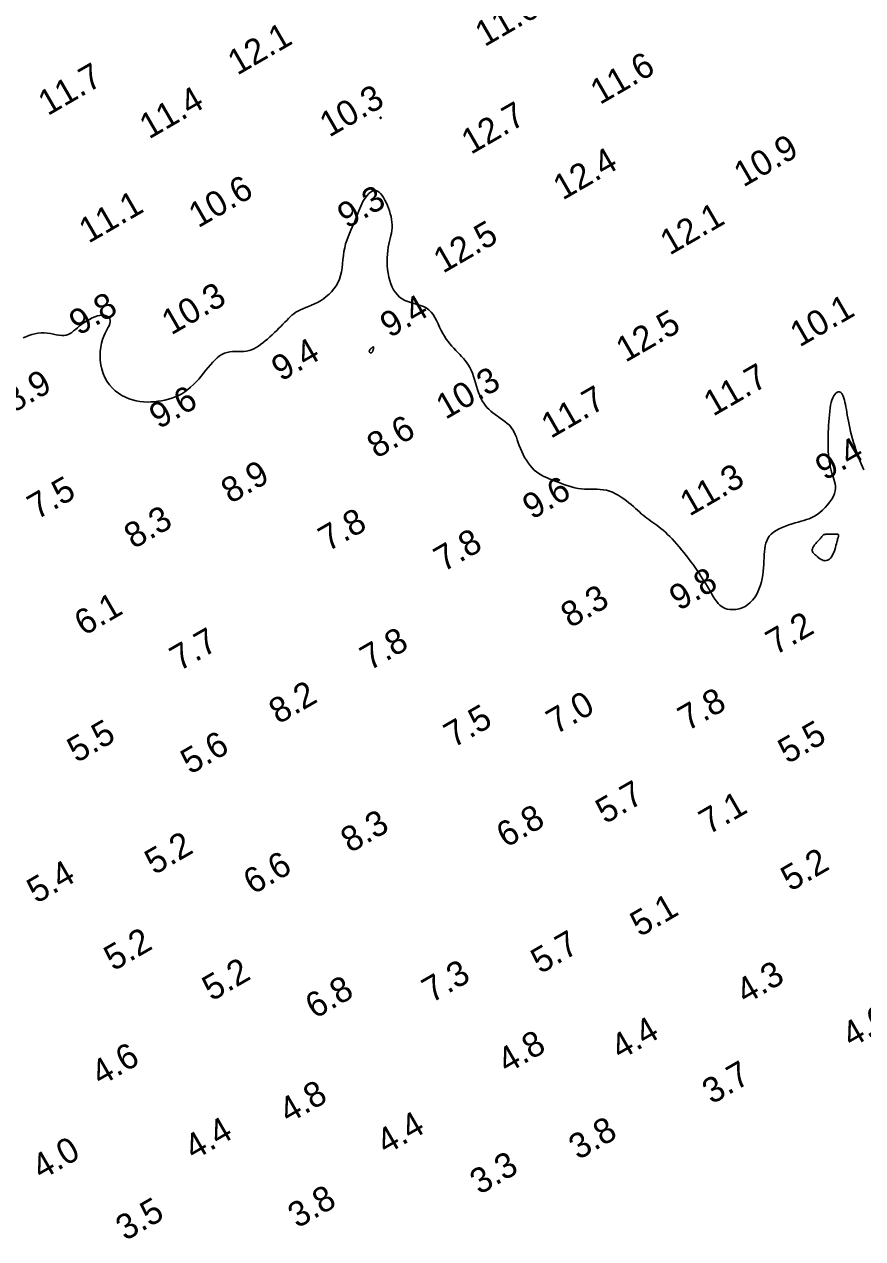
# Model space of a CAD drawing. Extents: x 3024098 to 3056816, y 418252 to 509144.
# Drawn here: x 3031223.8 to 3031390, y 418323.5 to 418564.2 of the extents above; entities that cross this region are included whole.
import ezdxf

# ---------------------------------------------------------------- set-up
doc = ezdxf.new("R2010")
doc.units = 0
doc.layers.add('V-CHAN-CONT-EL10', color=7, linetype='Continuous')
doc.layers.add('V-TOPO-SOUN-0911', color=7, linetype='Continuous')

msp = doc.modelspace()

# ---------------------------------------------------------------- linework, layer by layer
at = {"layer": 'V-CHAN-CONT-EL10'}
for points in [[(3031294.49, 418545.62), (3031294.5, 418545.64), (3031294.5, 418545.65), (3031294.51, 418545.67), (3031294.51, 418545.69), (3031294.5, 418545.7), (3031294.5, 418545.72), (3031294.49, 418545.74), (3031294.49, 418545.76), (3031294.48, 418545.77), (3031294.47, 418545.78), (3031294.46, 418545.79), (3031294.44, 418545.8), (3031294.43, 418545.81), (3031294.42, 418545.82), (3031294.41, 418545.82), (3031294.39, 418545.82), (3031294.38, 418545.82), (3031294.37, 418545.82), (3031294.36, 418545.82), (3031294.35, 418545.81), (3031294.34, 418545.8), (3031294.33, 418545.78), (3031294.32, 418545.77), (3031294.31, 418545.75), (3031294.31, 418545.73), (3031294.31, 418545.71), (3031294.31, 418545.69), (3031294.31, 418545.67), (3031294.31, 418545.65), (3031294.32, 418545.64), (3031294.33, 418545.62), (3031294.35, 418545.61), (3031294.37, 418545.6), (3031294.39, 418545.6), (3031294.41, 418545.59), (3031294.43, 418545.59), (3031294.45, 418545.6), (3031294.46, 418545.6), (3031294.48, 418545.61)], [(3031292.51, 418499.1), (3031292.46, 418499.11), (3031292.41, 418499.12), (3031292.36, 418499.14), (3031292.31, 418499.17), (3031292.26, 418499.2), (3031292.23, 418499.23), (3031292.19, 418499.27), (3031292.17, 418499.31), (3031292.16, 418499.35), (3031292.15, 418499.38), (3031292.15, 418499.42), (3031292.15, 418499.46), (3031292.16, 418499.49), (3031292.17, 418499.52), (3031292.18, 418499.56), (3031292.2, 418499.59), (3031292.21, 418499.62), (3031292.23, 418499.65), (3031292.24, 418499.67), (3031292.25, 418499.7), (3031292.27, 418499.72), (3031292.28, 418499.74), (3031292.29, 418499.75), (3031292.3, 418499.77), (3031292.31, 418499.78), (3031292.33, 418499.8), (3031292.34, 418499.82), (3031292.36, 418499.84), (3031292.39, 418499.86), (3031292.43, 418499.9), (3031292.47, 418499.95), (3031292.53, 418500), (3031292.6, 418500.06), (3031292.67, 418500.13), (3031292.74, 418500.18), (3031292.81, 418500.23), (3031292.87, 418500.27), (3031292.92, 418500.29), (3031292.96, 418500.28), (3031292.98, 418500.24), (3031293, 418500.18), (3031292.99, 418500.1), (3031292.98, 418500), (3031292.96, 418499.9), (3031292.94, 418499.79), (3031292.9, 418499.67), (3031292.87, 418499.57), (3031292.84, 418499.47), (3031292.8, 418499.39), (3031292.77, 418499.31), (3031292.73, 418499.25), (3031292.69, 418499.2), (3031292.65, 418499.16), (3031292.61, 418499.13), (3031292.56, 418499.11)], [(3031382.13, 418457.97), (3031381.92, 418458.05), (3031381.72, 418458.16), (3031381.52, 418458.29), (3031381.32, 418458.43), (3031381.13, 418458.59), (3031380.94, 418458.75), (3031380.75, 418458.91), (3031380.57, 418459.06), (3031380.4, 418459.22), (3031380.25, 418459.37), (3031380.12, 418459.53), (3031380.02, 418459.7), (3031379.97, 418459.88), (3031379.96, 418460.08), (3031380, 418460.29), (3031380.11, 418460.53), (3031380.27, 418460.78), (3031380.46, 418461.04), (3031380.68, 418461.31), (3031380.91, 418461.57), (3031381.14, 418461.81), (3031381.35, 418462.04), (3031381.54, 418462.24), (3031381.69, 418462.42), (3031381.81, 418462.56), (3031381.9, 418462.68), (3031381.98, 418462.78), (3031382.03, 418462.85), (3031382.08, 418462.92), (3031382.13, 418462.96), (3031382.17, 418463), (3031382.23, 418463.04), (3031382.29, 418463.07), (3031382.37, 418463.09), (3031382.46, 418463.11), (3031382.57, 418463.13), (3031382.7, 418463.14), (3031382.85, 418463.15), (3031383.03, 418463.16), (3031383.23, 418463.16), (3031383.44, 418463.17), (3031383.67, 418463.17), (3031383.91, 418463.17), (3031384.13, 418463.17), (3031384.35, 418463.17), (3031384.54, 418463.17), (3031384.71, 418463.16), (3031384.85, 418463.16), (3031384.95, 418463.15), (3031385.03, 418463.14), (3031385.08, 418463.13), (3031385.12, 418463.11), (3031385.14, 418463.1), (3031385.16, 418463.08), (3031385.17, 418463.05), (3031385.18, 418463.02), (3031385.19, 418462.99), (3031385.19, 418462.95), (3031385.2, 418462.91), (3031385.2, 418462.87), (3031385.21, 418462.84), (3031385.21, 418462.8), (3031385.2, 418462.77), (3031385.19, 418462.74), (3031385.18, 418462.7), (3031385.17, 418462.65), (3031385.15, 418462.58), (3031385.11, 418462.48), (3031385.07, 418462.34), (3031385.02, 418462.16), (3031384.96, 418461.92), (3031384.88, 418461.62), (3031384.79, 418461.27), (3031384.69, 418460.89), (3031384.58, 418460.49), (3031384.45, 418460.08), (3031384.31, 418459.68), (3031384.15, 418459.3), (3031383.98, 418458.97), (3031383.8, 418458.67), (3031383.61, 418458.43), (3031383.41, 418458.24), (3031383.2, 418458.09), (3031382.99, 418457.98), (3031382.77, 418457.92), (3031382.56, 418457.9), (3031382.34, 418457.92)]]:
    msp.add_lwpolyline(points, close=True, dxfattribs=at)
msp.add_lwpolyline([(3031390.24, 418475.92), (3031389.96, 418476.52), (3031389.69, 418477.14), (3031389.41, 418477.78), (3031389.15, 418478.44), (3031388.89, 418479.14), (3031388.64, 418479.85), (3031388.4, 418480.58), (3031388.17, 418481.32), (3031387.96, 418482.06), (3031387.76, 418482.79), (3031387.58, 418483.51), (3031387.42, 418484.22), (3031387.27, 418484.89), (3031387.15, 418485.54), (3031387.03, 418486.16), (3031386.93, 418486.75), (3031386.83, 418487.32), (3031386.74, 418487.86), (3031386.65, 418488.38), (3031386.56, 418488.86), (3031386.46, 418489.33), (3031386.35, 418489.75), (3031386.24, 418490.15), (3031386.12, 418490.49), (3031385.98, 418490.79), (3031385.83, 418491.04), (3031385.67, 418491.22), (3031385.49, 418491.34), (3031385.3, 418491.38), (3031385.09, 418491.36), (3031384.87, 418491.26), (3031384.66, 418491.09), (3031384.44, 418490.86), (3031384.24, 418490.56), (3031384.05, 418490.19), (3031383.88, 418489.76), (3031383.74, 418489.26), (3031383.62, 418488.71), (3031383.52, 418488.11), (3031383.44, 418487.48), (3031383.37, 418486.82), (3031383.31, 418486.14), (3031383.27, 418485.45), (3031383.23, 418484.76), (3031383.19, 418484.08), (3031383.16, 418483.4), (3031383.13, 418482.73), (3031383.12, 418482.08), (3031383.11, 418481.43), (3031383.12, 418480.78), (3031383.13, 418480.15), (3031383.17, 418479.53), (3031383.21, 418478.91), (3031383.28, 418478.3), (3031383.36, 418477.71), (3031383.45, 418477.13), (3031383.56, 418476.56), (3031383.68, 418476.02), (3031383.81, 418475.49), (3031383.96, 418474.99), (3031384.12, 418474.51), (3031384.27, 418474.05), (3031384.41, 418473.6), (3031384.52, 418473.15), (3031384.59, 418472.7), (3031384.6, 418472.23), (3031384.55, 418471.74), (3031384.4, 418471.23), (3031384.17, 418470.69), (3031383.85, 418470.12), (3031383.45, 418469.55), (3031383.01, 418468.99), (3031382.52, 418468.44), (3031382, 418467.93), (3031381.46, 418467.47), (3031380.93, 418467.06), (3031380.41, 418466.73), (3031379.89, 418466.45), (3031379.37, 418466.23), (3031378.85, 418466.04), (3031378.32, 418465.88), (3031377.77, 418465.73), (3031377.2, 418465.57), (3031376.6, 418465.41), (3031375.97, 418465.22), (3031375.32, 418465.01), (3031374.67, 418464.77), (3031374.02, 418464.5), (3031373.4, 418464.2), (3031372.82, 418463.88), (3031372.3, 418463.53), (3031371.85, 418463.16), (3031371.47, 418462.75), (3031371.18, 418462.31), (3031370.95, 418461.85), (3031370.77, 418461.36), (3031370.65, 418460.84), (3031370.56, 418460.29), (3031370.5, 418459.71), (3031370.45, 418459.11), (3031370.42, 418458.48), (3031370.39, 418457.83), (3031370.35, 418457.16), (3031370.3, 418456.48), (3031370.24, 418455.79), (3031370.16, 418455.09), (3031370.05, 418454.4), (3031369.9, 418453.71), (3031369.72, 418453.03), (3031369.49, 418452.37), (3031369.22, 418451.74), (3031368.91, 418451.14), (3031368.56, 418450.57), (3031368.15, 418450.06), (3031367.7, 418449.59), (3031367.2, 418449.19), (3031366.66, 418448.85), (3031366.08, 418448.58), (3031365.47, 418448.39), (3031364.86, 418448.26), (3031364.25, 418448.21), (3031363.66, 418448.23), (3031363.09, 418448.32), (3031362.57, 418448.49), (3031362.11, 418448.74), (3031361.69, 418449.06), (3031361.31, 418449.43), (3031360.97, 418449.85), (3031360.65, 418450.31), (3031360.35, 418450.79), (3031360.06, 418451.29), (3031359.78, 418451.8), (3031359.49, 418452.3), (3031359.19, 418452.81), (3031358.88, 418453.31), (3031358.57, 418453.82), (3031358.24, 418454.34), (3031357.89, 418454.86), (3031357.53, 418455.41), (3031357.16, 418455.96), (3031356.76, 418456.53), (3031356.34, 418457.12), (3031355.91, 418457.71), (3031355.47, 418458.31), (3031355.01, 418458.91), (3031354.55, 418459.5), (3031354.08, 418460.08), (3031353.62, 418460.64), (3031353.15, 418461.19), (3031352.68, 418461.71), (3031352.22, 418462.21), (3031351.76, 418462.68), (3031351.31, 418463.13), (3031350.86, 418463.55), (3031350.42, 418463.94), (3031349.99, 418464.3), (3031349.56, 418464.64), (3031349.15, 418464.94), (3031348.75, 418465.23), (3031348.35, 418465.5), (3031347.96, 418465.77), (3031347.58, 418466.04), (3031347.2, 418466.31), (3031346.83, 418466.6), (3031346.46, 418466.9), (3031346.09, 418467.22), (3031345.72, 418467.56), (3031345.34, 418467.91), (3031344.94, 418468.27), (3031344.53, 418468.64), (3031344.09, 418469.02), (3031343.63, 418469.4), (3031343.14, 418469.79), (3031342.63, 418470.17), (3031342.09, 418470.53), (3031341.53, 418470.88), (3031340.95, 418471.19), (3031340.37, 418471.47), (3031339.77, 418471.69), (3031339.17, 418471.86), (3031338.56, 418471.98), (3031337.96, 418472.04), (3031337.35, 418472.06), (3031336.73, 418472.06), (3031336.11, 418472.06), (3031335.48, 418472.06), (3031334.85, 418472.08), (3031334.2, 418472.14), (3031333.54, 418472.23), (3031332.88, 418472.38), (3031332.22, 418472.55), (3031331.56, 418472.75), (3031330.9, 418472.97), (3031330.25, 418473.21), (3031329.62, 418473.44), (3031329.01, 418473.68), (3031328.42, 418473.91), (3031327.85, 418474.13), (3031327.31, 418474.37), (3031326.78, 418474.61), (3031326.28, 418474.88), (3031325.79, 418475.17), (3031325.33, 418475.51), (3031324.88, 418475.88), (3031324.46, 418476.31), (3031324.05, 418476.78), (3031323.66, 418477.29), (3031323.3, 418477.83), (3031322.96, 418478.39), (3031322.65, 418478.96), (3031322.37, 418479.55), (3031322.12, 418480.13), (3031321.9, 418480.71), (3031321.7, 418481.28), (3031321.51, 418481.84), (3031321.32, 418482.38), (3031321.11, 418482.91), (3031320.88, 418483.41), (3031320.61, 418483.88), (3031320.3, 418484.33), (3031319.93, 418484.74), (3031319.51, 418485.13), (3031319.06, 418485.5), (3031318.58, 418485.85), (3031318.09, 418486.19), (3031317.6, 418486.53), (3031317.12, 418486.86), (3031316.66, 418487.2), (3031316.24, 418487.55), (3031315.84, 418487.92), (3031315.48, 418488.3), (3031315.15, 418488.71), (3031314.84, 418489.14), (3031314.56, 418489.6), (3031314.3, 418490.11), (3031314.06, 418490.65), (3031313.84, 418491.24), (3031313.63, 418491.86), (3031313.43, 418492.5), (3031313.23, 418493.15), (3031313.03, 418493.81), (3031312.82, 418494.45), (3031312.59, 418495.07), (3031312.35, 418495.65), (3031312.09, 418496.19), (3031311.8, 418496.68), (3031311.49, 418497.15), (3031311.16, 418497.59), (3031310.82, 418498), (3031310.46, 418498.41), (3031310.09, 418498.8), (3031309.71, 418499.2), (3031309.33, 418499.6), (3031308.94, 418500.01), (3031308.54, 418500.44), (3031308.15, 418500.88), (3031307.77, 418501.35), (3031307.41, 418501.85), (3031307.05, 418502.39), (3031306.72, 418502.96), (3031306.41, 418503.57), (3031306.11, 418504.21), (3031305.82, 418504.86), (3031305.51, 418505.5), (3031305.18, 418506.11), (3031304.83, 418506.68), (3031304.43, 418507.2), (3031303.97, 418507.64), (3031303.46, 418508), (3031302.89, 418508.28), (3031302.29, 418508.51), (3031301.66, 418508.7), (3031301.03, 418508.88), (3031300.4, 418509.06), (3031299.79, 418509.27), (3031299.21, 418509.51), (3031298.67, 418509.81), (3031298.18, 418510.17), (3031297.74, 418510.58), (3031297.34, 418511.05), (3031296.99, 418511.57), (3031296.68, 418512.14), (3031296.42, 418512.76), (3031296.2, 418513.43), (3031296.02, 418514.14), (3031295.88, 418514.88), (3031295.78, 418515.65), (3031295.72, 418516.42), (3031295.7, 418517.19), (3031295.71, 418517.95), (3031295.75, 418518.69), (3031295.82, 418519.39), (3031295.93, 418520.04), (3031296.05, 418520.66), (3031296.18, 418521.24), (3031296.31, 418521.8), (3031296.44, 418522.34), (3031296.55, 418522.86), (3031296.63, 418523.39), (3031296.68, 418523.92), (3031296.69, 418524.46), (3031296.65, 418525), (3031296.58, 418525.56), (3031296.47, 418526.11), (3031296.33, 418526.67), (3031296.16, 418527.23), (3031295.96, 418527.79), (3031295.75, 418528.34), (3031295.51, 418528.88), (3031295.26, 418529.4), (3031294.99, 418529.88), (3031294.71, 418530.32), (3031294.41, 418530.69), (3031294.1, 418530.99), (3031293.78, 418531.19), (3031293.45, 418531.29), (3031293.11, 418531.28), (3031292.76, 418531.16), (3031292.42, 418530.96), (3031292.08, 418530.68), (3031291.75, 418530.33), (3031291.44, 418529.94), (3031291.16, 418529.52), (3031290.9, 418529.08), (3031290.66, 418528.63), (3031290.46, 418528.17), (3031290.26, 418527.71), (3031290.08, 418527.23), (3031289.9, 418526.74), (3031289.71, 418526.24), (3031289.51, 418525.71), (3031289.29, 418525.17), (3031289.04, 418524.6), (3031288.77, 418524.01), (3031288.49, 418523.4), (3031288.21, 418522.76), (3031287.94, 418522.1), (3031287.69, 418521.41), (3031287.47, 418520.69), (3031287.28, 418519.94), (3031287.14, 418519.17), (3031287.03, 418518.38), (3031286.94, 418517.58), (3031286.86, 418516.77), (3031286.75, 418515.97), (3031286.63, 418515.19), (3031286.46, 418514.43), (3031286.23, 418513.7), (3031285.93, 418513.02), (3031285.57, 418512.38), (3031285.15, 418511.78), (3031284.69, 418511.22), (3031284.18, 418510.71), (3031283.64, 418510.25), (3031283.07, 418509.82), (3031282.49, 418509.45), (3031281.89, 418509.12), (3031281.29, 418508.83), (3031280.7, 418508.56), (3031280.11, 418508.32), (3031279.55, 418508.09), (3031279, 418507.86), (3031278.49, 418507.64), (3031278.02, 418507.4), (3031277.58, 418507.14), (3031277.19, 418506.86), (3031276.82, 418506.56), (3031276.46, 418506.24), (3031276.12, 418505.91), (3031275.78, 418505.55), (3031275.42, 418505.18), (3031275.05, 418504.79), (3031274.66, 418504.39), (3031274.24, 418503.97), (3031273.8, 418503.54), (3031273.35, 418503.11), (3031272.89, 418502.68), (3031272.43, 418502.26), (3031271.97, 418501.85), (3031271.51, 418501.47), (3031271.06, 418501.1), (3031270.61, 418500.76), (3031270.16, 418500.45), (3031269.71, 418500.17), (3031269.26, 418499.92), (3031268.79, 418499.72), (3031268.31, 418499.57), (3031267.8, 418499.46), (3031267.27, 418499.4), (3031266.73, 418499.38), (3031266.18, 418499.37), (3031265.62, 418499.37), (3031265.06, 418499.35), (3031264.51, 418499.3), (3031263.97, 418499.21), (3031263.45, 418499.05), (3031262.95, 418498.81), (3031262.48, 418498.51), (3031262.02, 418498.14), (3031261.57, 418497.72), (3031261.12, 418497.25), (3031260.68, 418496.74), (3031260.24, 418496.2), (3031259.78, 418495.65), (3031259.32, 418495.07), (3031258.83, 418494.5), (3031258.34, 418493.92), (3031257.82, 418493.36), (3031257.29, 418492.82), (3031256.74, 418492.3), (3031256.17, 418491.82), (3031255.58, 418491.39), (3031254.96, 418491), (3031254.33, 418490.67), (3031253.68, 418490.37), (3031253.02, 418490.12), (3031252.34, 418489.92), (3031251.65, 418489.74), (3031250.95, 418489.61), (3031250.25, 418489.5), (3031249.54, 418489.42), (3031248.82, 418489.37), (3031248.11, 418489.36), (3031247.39, 418489.39), (3031246.67, 418489.47), (3031245.95, 418489.59), (3031245.23, 418489.77), (3031244.52, 418490.01), (3031243.8, 418490.32), (3031243.1, 418490.68), (3031242.43, 418491.12), (3031241.79, 418491.61), (3031241.18, 418492.17), (3031240.63, 418492.79), (3031240.14, 418493.47), (3031239.72, 418494.21), (3031239.38, 418495.01), (3031239.12, 418495.86), (3031238.93, 418496.74), (3031238.82, 418497.63), (3031238.78, 418498.52), (3031238.8, 418499.39), (3031238.9, 418500.23), (3031239.05, 418501.01), (3031239.26, 418501.74), (3031239.52, 418502.4), (3031239.79, 418503), (3031240.07, 418503.55), (3031240.33, 418504.04), (3031240.56, 418504.49), (3031240.72, 418504.9), (3031240.81, 418505.27), (3031240.8, 418505.59), (3031240.71, 418505.88), (3031240.54, 418506.13), (3031240.29, 418506.32), (3031239.98, 418506.46), (3031239.61, 418506.55), (3031239.19, 418506.57), (3031238.73, 418506.53), (3031238.24, 418506.42), (3031237.73, 418506.24), (3031237.2, 418506.02), (3031236.67, 418505.75), (3031236.14, 418505.45), (3031235.63, 418505.12), (3031235.14, 418504.78), (3031234.69, 418504.44), (3031234.28, 418504.09), (3031233.9, 418503.76), (3031233.54, 418503.45), (3031233.19, 418503.17), (3031232.83, 418502.92), (3031232.47, 418502.73), (3031232.08, 418502.6), (3031231.65, 418502.53), (3031231.17, 418502.53), (3031230.65, 418502.59), (3031230.1, 418502.69), (3031229.52, 418502.8), (3031228.93, 418502.92), (3031228.31, 418503.02), (3031227.69, 418503.08), (3031227.07, 418503.08), (3031226.46, 418503.02), (3031225.85, 418502.89), (3031225.25, 418502.72), (3031224.66, 418502.52), (3031224.08, 418502.3), (3031223.51, 418502.09)], dxfattribs=at)

# ---------------------------------------------------------------- texts
at = {"layer": 'V-TOPO-SOUN-0911'}
for s, p in [('11.6 ', (3031315.02, 418559.69)), ('12.1 ', (3031265.98, 418554.03)), ('11.6 ', (3031337.88, 418548.21)), ('11.7 ', (3031228.4, 418546.01)), ('11.4 ', (3031248.48, 418541.38)), ('10.3 ', (3031284.21, 418541.74)), ('12.7 ', (3031312.3, 418538.33)), ('10.9 ', (3031366.33, 418531.86)), ('12.4 ', (3031330.5, 418529.27)), ('10.6 ', (3031258.23, 418523.77)), ('9.3', (3031287.72, 418523.64)), ('11.1 ', (3031236.49, 418520.72)), ('12.1 ', (3031351.71, 418518.36)), ('12.5 ', (3031306.77, 418514.77)), ('10.3 ', (3031252.88, 418502.53)), ('9.8', (3031234.54, 418502.44)), ('9.4', (3031296.19, 418501.98)), ('10.1 ', (3031377.47, 418500.15)), ('12.5 ', (3031342.96, 418497.12)), ('9.4', (3031274.66, 418493.35)), ('8.9', (3031221.51, 418487.09)), ('10.3 ', (3031307.28, 418485.8)), ('11.7 ', (3031360.33, 418486.43)), ('9.6', (3031250.42, 418483.91)), ('11.7 ', (3031328.14, 418482.03)), ('8.6', (3031293.59, 418478.07)), ('9.4', (3031382.47, 418473.7)), ('8.9', (3031264.66, 418469.11)), ('11.3 ', (3031355.64, 418466.61)), ('7.5', (3031226.26, 418465.96)), ('9.6', (3031324.43, 418465.96)), ('8.3', (3031245.43, 418460.15)), ('7.8', (3031283.95, 418459.63)), ('7.8', (3031306.85, 418455.59)), ('9.8', (3031353.53, 418447.88)), ('8.3', (3031332.01, 418444.47)), ('6.1', (3031235.57, 418442.91)), ('7.2', (3031372.66, 418439.09)), ('7.7', (3031254.49, 418435.91)), ('7.8', (3031292.22, 418436.01)), ('8.2', (3031274.14, 418425.41)), ('7.0', (3031329.14, 418423.37)), ('7.8', (3031355.24, 418424.03)), ('7.5', (3031308.84, 418420.72)), ('5.5', (3031234.14, 418417.73)), ('5.5', (3031375.08, 418417.53)), ('5.6', (3031256.65, 418415.44)), ('5.7', (3031338.93, 418405.62)), ('7.1', (3031359.42, 418403.51)), ('6.8', (3031319.25, 418400.9)), ('8.3', (3031288.38, 418399.88)), ('5.2', (3031249.53, 418395.52)), ('6.6', (3031269.08, 418391.62)), ('5.2', (3031375.65, 418392.24)), ('5.4', (3031226.17, 418389.84)), ('5.1', (3031345.77, 418383.23)), ('5.2', (3031241.43, 418376.46)), ('5.7', (3031326.07, 418375.9)), ('5.2', (3031260.92, 418370.49)), ('7.3', (3031304.49, 418370.13)), ('4.3', (3031366.76, 418369.9)), ('6.8', (3031281.36, 418366.98)), ('4.6', (3031387.75, 418361.27)), ('4.4', (3031341.92, 418358.84)), ('4.8', (3031319.45, 418356.15)), ('4.6', (3031238.9, 418353.69)), ('3.7', (3031360.06, 418350.05)), ('4.8', (3031276.14, 418346.24)), ('4.4', (3031257.37, 418338.96)), ('4.4', (3031295.46, 418340.07)), ('3.8', (3031333.59, 418339.02)), ('4.0', (3031227.14, 418335.05)), ('3.3', (3031314, 418332.13)), ('3.8', (3031277.91, 418325.47)), ('3.5', (3031243.78, 418322.98))]:
    msp.add_text(s, height=5, rotation=30, dxfattribs=at).set_placement(p)

doc.saveas('drawing.dxf')
